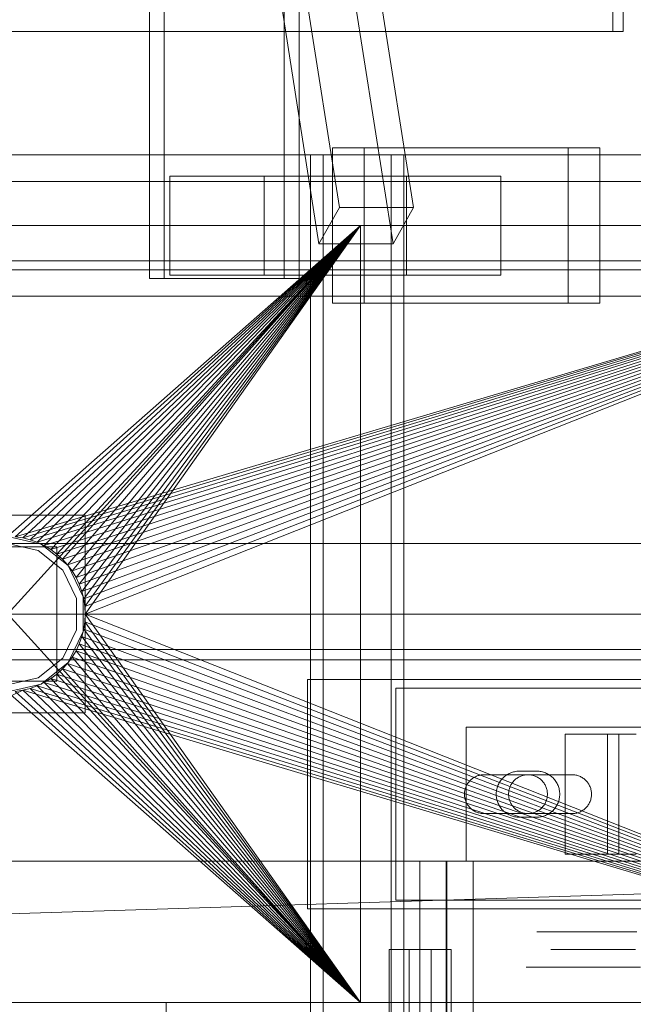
# Model space of a CAD drawing. Header units: millimetres. Extents: x -1970 to 61924, y -58230 to 6847.
# Tile 555 of 656: x 24054 to 24227, y -17791 to -17512. Entities that reach past the tile are written whole.
import ezdxf

# ---------------------------------------------------------------- set-up
doc = ezdxf.new("R2010")
doc.units = ezdxf.units.MM
for name, color, linetype, lineweight in [('superior_briquetadora', 7, 'Continuous', 0), ('superior_C02', 7, 'Continuous', 0), ('superior_C05', 7, 'Continuous', 0)]:
    doc.layers.add(name, color=color, linetype=linetype, lineweight=lineweight)

msp = doc.modelspace()

# ---------------------------------------------------------------- linework, layer by layer
at = {"layer": 'superior_briquetadora'}
for p, q in [((23750.067, -17570), (25950.067, -17570)), ((23870.067, -17570), (24150.067, -17570)), ((23870.067, -17570), (24350.067, -17570)), ((23870.067, -17570), (25830.067, -17570)), ((24150.067, -17570), (23929.237, -17570)), ((23950.067, -17570), (24150.067, -17570)), ((23950.067, -17790), (24150.067, -17570)), ((23950.067, -17570), (24150.067, -17790)), ((24230.067, -17570), (23954.067, -17570)), ((24243.401, -17570), (23954.067, -17570)), ((24050.067, -17658), (24150.067, -17570)), ((24052.224, -17658.106), (24350.067, -17570)), ((24052.224, -17658.106), (24150.067, -17570)), ((24054.359, -17658.423), (24350.067, -17570)), ((24054.359, -17658.423), (24150.067, -17570)), ((24350.067, -17570), (24056.454, -17658.947)), ((24056.454, -17658.947), (24150.067, -17570)), ((24350.067, -17570), (24058.487, -17659.675)), ((24058.487, -17659.675), (24150.067, -17570)), ((24350.067, -17570), (24060.438, -17660.598)), ((24060.438, -17660.598), (24150.067, -17570)), ((24350.067, -17570), (24062.29, -17661.708)), ((24062.29, -17661.708), (24150.067, -17570)), ((24350.067, -17570), (24064.024, -17662.994)), ((24064.024, -17662.994), (24150.067, -17570)), ((24350.067, -17570), (24065.624, -17664.444)), ((24065.624, -17664.444), (24150.067, -17570)), ((24350.067, -17570), (24067.074, -17666.043)), ((24067.074, -17666.043), (24150.067, -17570)), ((24350.067, -17570), (24068.36, -17667.777)), ((24068.36, -17667.777), (24150.067, -17570)), ((24350.067, -17570), (24069.47, -17669.629)), ((24069.47, -17669.629), (24150.067, -17570)), ((24350.067, -17570), (24070.393, -17671.581)), ((24070.393, -17671.581), (24150.067, -17570)), ((24350.067, -17570), (24071.12, -17673.614)), ((24071.12, -17673.614), (24150.067, -17570)), ((24350.067, -17570), (24071.645, -17675.708)), ((24071.645, -17675.708), (24150.067, -17570)), ((24350.067, -17570), (24071.962, -17677.844)), ((24071.962, -17677.844), (24150.067, -17570)), ((24350.067, -17570), (24072.067, -17680)), ((24150.067, -17570), (24072.067, -17680)), ((24150.067, -17790), (24150.067, -17570)), ((24150.067, -17570), (24230.067, -17570)), ((24350.067, -17570), (24150.067, -17570)), ((23900.067, -17580), (25800.067, -17580)), ((23900.067, -17590), (25800.067, -17590)), ((24072.067, -17652), (24028.067, -17652)), ((24072.067, -17708), (24072.067, -17652)), ((24059.613, -17660.179), (24050.067, -17658)), ((24052.224, -17658.106), (24054.359, -17658.423)), ((24054.359, -17658.423), (24056.454, -17658.947)), ((24056.454, -17658.947), (24058.487, -17659.675)), ((23900.067, -17660), (25800.067, -17660)), ((24064.067, -17661), (24036.067, -17661)), ((24058.745, -17661.981), (24050.067, -17660)), ((24058.487, -17659.675), (24060.438, -17660.598)), ((24065.704, -17667.53), (24058.745, -17661.981)), ((24067.268, -17666.283), (24059.613, -17660.179)), ((24060.438, -17660.598), (24062.29, -17661.708)), ((24062.29, -17661.708), (24064.024, -17662.994)), ((24064.067, -17699), (24064.067, -17661)), ((24064.024, -17662.994), (24065.624, -17664.444)), ((24065.624, -17664.444), (24067.074, -17666.043)), ((24069.566, -17675.55), (24065.704, -17667.53)), ((24067.074, -17666.043), (24068.36, -17667.777)), ((24071.516, -17675.105), (24067.268, -17666.283)), ((24068.36, -17667.777), (24069.47, -17669.629)), ((24069.47, -17669.629), (24070.393, -17671.581)), ((24070.393, -17671.581), (24071.12, -17673.614)), ((24069.566, -17684.45), (24069.566, -17675.55)), ((24071.12, -17673.614), (24071.645, -17675.708)), ((24071.516, -17684.895), (24071.516, -17675.105)), ((24071.645, -17675.708), (24071.962, -17677.844)), ((24071.962, -17677.844), (24072.067, -17680)), ((25950.067, -17680), (23750.067, -17680)), ((24072.067, -17680), (24071.962, -17682.156)), ((24072.067, -17680), (24350.067, -17790)), ((24072.067, -17680), (24150.067, -17790)), ((24150.067, -17790), (24150.067, -17680)), ((24150.067, -17680), (25950.067, -17680)), ((24150.067, -17680), (25800.067, -17680)), ((24071.645, -17684.292), (24071.12, -17686.386)), ((24071.645, -17684.292), (24071.962, -17682.156)), ((24350.067, -17790), (24071.645, -17684.292)), ((24071.645, -17684.292), (24150.067, -17790)), ((24350.067, -17790), (24071.962, -17682.156)), ((24071.962, -17682.156), (24150.067, -17790)), ((24065.704, -17692.47), (24069.566, -17684.45)), ((24067.268, -17693.717), (24071.516, -17684.895)), ((24070.393, -17688.419), (24071.12, -17686.386)), ((24350.067, -17790), (24071.12, -17686.386)), ((24071.12, -17686.386), (24150.067, -17790)), ((24070.393, -17688.419), (24069.47, -17690.371)), ((24350.067, -17790), (24070.393, -17688.419)), ((24070.393, -17688.419), (24150.067, -17790)), ((24058.745, -17698.019), (24065.704, -17692.47)), ((24067.074, -17693.957), (24068.36, -17692.223)), ((24068.36, -17692.223), (24069.47, -17690.371)), ((24350.067, -17790), (24068.36, -17692.223)), ((24068.36, -17692.223), (24150.067, -17790)), ((24350.067, -17790), (24069.47, -17690.371)), ((24069.47, -17690.371), (24150.067, -17790)), ((24059.613, -17699.821), (24067.268, -17693.717)), ((24067.074, -17693.957), (24065.624, -17695.556)), ((24350.067, -17790), (24067.074, -17693.957)), ((24067.074, -17693.957), (24150.067, -17790)), ((24050.067, -17700), (24058.745, -17698.019)), ((24064.024, -17697.006), (24062.29, -17698.292)), ((24064.024, -17697.006), (24065.624, -17695.556)), ((24064.024, -17697.006), (24350.067, -17790)), ((24064.024, -17697.006), (24150.067, -17790)), ((24065.624, -17695.556), (24350.067, -17790)), ((24065.624, -17695.556), (24150.067, -17790)), ((24036.067, -17699), (24064.067, -17699)), ((24050.067, -17702), (24059.613, -17699.821)), ((24054.359, -17701.577), (24056.454, -17701.053)), ((24056.454, -17701.053), (24058.487, -17700.325)), ((24056.454, -17701.053), (24350.067, -17790)), ((24056.454, -17701.053), (24150.067, -17790)), ((24058.487, -17700.325), (24060.438, -17699.402)), ((24058.487, -17700.325), (24350.067, -17790)), ((24058.487, -17700.325), (24150.067, -17790)), ((24062.29, -17698.292), (24060.438, -17699.402)), ((24060.438, -17699.402), (24350.067, -17790)), ((24060.438, -17699.402), (24150.067, -17790)), ((24062.29, -17698.292), (24350.067, -17790)), ((24062.29, -17698.292), (24150.067, -17790)), ((24054.359, -17701.577), (23870.067, -17790)), ((24050.067, -17702), (24150.067, -17790)), ((24052.224, -17701.894), (24054.359, -17701.577)), ((24052.224, -17701.894), (24150.067, -17790)), ((24054.359, -17701.577), (24350.067, -17790)), ((24054.359, -17701.577), (24150.067, -17790)), ((24028.067, -17708), (24072.067, -17708)), ((23750.067, -17790), (24150.067, -17790)), ((23870.067, -17790), (24150.067, -17790)), ((24350.067, -17790), (23870.067, -17790)), ((25830.067, -17790), (23870.067, -17790)), ((23900.067, -17790), (24150.067, -17790)), ((24150.067, -17790), (23929.237, -17790)), ((24150.067, -17790), (23950.067, -17790)), ((23954.067, -17790), (24230.067, -17790)), ((23954.067, -17790), (25456.734, -17790)), ((24047.543, -17790), (24054.48, -17790)), ((24054.48, -17790), (24064.504, -17790)), ((24064.504, -17790), (24075.631, -17790)), ((24075.631, -17790), (24085.655, -17790)), ((24085.655, -17790), (24092.592, -17790)), ((24092.592, -17790), (24095.067, -17790)), ((24095.067, -17790), (24095.067, -17802)), ((24230.067, -17790), (24150.067, -17790)), ((24350.067, -17790), (24150.067, -17790))]:
    msp.add_line(p, q, dxfattribs=at)
at = {"layer": 'superior_C02'}
for p, q in [((24221.566, -17515), (24221.566, -17225)), ((24224.547, -17225), (24224.547, -17515)), ((24090.314, -17240), (24090.314, -17585)), ((24094.486, -17585), (24094.486, -17240)), ((24128.496, -17585), (24128.496, -17240)), ((24132.668, -17240), (24132.668, -17585)), ((24144.127, -17564.864), (24104.784, -17314.864)), ((24165.127, -17564.864), (24125.784, -17314.864)), ((24098.986, -17325.136), (24138.329, -17575.136)), ((24159.329, -17575.136), (24119.986, -17325.136)), ((23496.108, -17515), (24221.566, -17515)), ((24224.547, -17515), (23499.089, -17515)), ((24224.547, -17515), (24221.566, -17515)), ((24245.673, -17550), (23921.126, -17550)), ((23933.048, -17550), (24257.595, -17550)), ((24300.813, -17550), (23976.266, -17550)), ((23991.168, -17550), (24315.715, -17550)), ((24158.826, -17550), (24135.917, -17550)), ((24135.917, -17550), (24135.917, -18450)), ((24139.494, -17550), (24135.917, -17550)), ((24139.494, -18450), (24139.494, -17550)), ((24139.494, -17550), (24162.403, -17550)), ((24208.981, -17548), (24142.163, -17548)), ((24142.163, -17548), (24142.163, -17592)), ((24151.104, -17548), (24142.163, -17548)), ((24151.104, -17592), (24151.104, -17548)), ((24151.104, -17548), (24217.923, -17548)), ((24158.826, -18450), (24158.826, -17550)), ((24162.403, -17550), (24158.826, -17550)), ((24162.403, -17550), (24162.403, -18450)), ((24208.981, -17592), (24208.981, -17548)), ((24208.981, -17548), (24217.923, -17548)), ((24217.923, -17548), (24217.923, -17592)), ((24122.768, -17556), (24096.041, -17556)), ((24096.041, -17556), (24096.041, -17584)), ((24163.103, -17556), (24096.041, -17556)), ((24122.768, -17584), (24122.768, -17556)), ((24122.768, -17556), (24189.83, -17556)), ((24163.103, -17584), (24163.103, -17556)), ((24163.103, -17556), (24189.83, -17556)), ((24189.83, -17556), (24189.83, -17584)), ((23924.005, -17557.5), (24305.182, -17557.5)), ((24311.346, -17557.5), (23930.169, -17557.5)), ((24138.329, -17575.136), (24144.127, -17564.864)), ((24144.127, -17564.864), (24165.127, -17564.864)), ((24165.127, -17564.864), (24159.329, -17575.136)), ((24159.329, -17575.136), (24138.329, -17575.136)), ((23924.005, -17582.5), (24305.182, -17582.5)), ((23930.169, -17582.5), (24311.346, -17582.5)), ((24090.314, -17585), (24128.496, -17585)), ((24090.314, -17585), (24094.486, -17585)), ((24132.668, -17585), (24094.486, -17585)), ((24096.041, -17584), (24122.768, -17584)), ((24096.041, -17584), (24163.103, -17584)), ((24189.83, -17584), (24122.768, -17584)), ((24132.668, -17585), (24128.496, -17585)), ((24189.83, -17584), (24163.103, -17584)), ((23921.126, -17590), (24245.673, -17590)), ((23933.048, -17590), (24257.595, -17590)), ((23976.266, -17590), (24300.813, -17590)), ((23991.168, -17590), (24315.715, -17590)), ((24142.163, -17592), (24208.981, -17592)), ((24142.163, -17592), (24151.104, -17592)), ((24217.923, -17592), (24151.104, -17592)), ((24217.923, -17592), (24208.981, -17592)), ((24379.243, -17690), (23959.241, -17690)), ((24394.146, -17690), (23974.144, -17690)), ((23975.038, -17690), (24395.04, -17690)), ((23959.241, -17693), (24379.243, -17693)), ((24394.146, -17693), (23974.144, -17693)), ((15575.415, -17750), (24634.01, -17750)), ((24635.508, -17750), (15576.913, -17750)), ((23830.921, -17771.702), (24524.933, -17750)), ((24526.711, -17750), (23832.7, -17771.702)), ((24174.531, -17750), (24166.894, -17750)), ((24166.894, -17750), (24166.894, -18250)), ((24174.346, -17750), (24166.894, -17750)), ((24174.346, -18250), (24174.346, -17750)), ((24174.346, -17750), (24181.982, -17750)), ((24174.531, -18250), (24174.531, -17750)), ((24181.982, -17750), (24174.531, -17750)), ((24181.982, -17750), (24181.982, -18250)), ((24163.914, -17775), (24158.187, -17775)), ((24158.187, -17775), (24158.187, -18225)), ((24170.109, -17775), (24158.187, -17775)), ((24163.914, -18225), (24163.914, -17775)), ((24175.836, -17775), (24163.914, -17775)), ((24170.109, -18225), (24170.109, -17775)), ((24170.109, -17775), (24175.836, -17775)), ((24175.836, -17775), (24175.836, -18225))]:
    msp.add_line(p, q, dxfattribs=at)
at = {"layer": 'superior_C05'}
for p, q in [((24135.067, -17763.5), (24135.067, -17698.5)), ((24135.067, -17698.5), (24365.067, -17698.5)), ((24160.067, -17761), (24160.067, -17701)), ((24160.067, -17701), (24340.067, -17701)), ((24180.067, -17750), (24180.067, -17712)), ((24180.067, -17712), (24320.067, -17712)), ((24208.067, -17714), (24228.164, -17714)), ((24208.067, -17748), (24208.067, -17714)), ((24208.067, -17714), (24220.067, -17714)), ((24223.277, -17714), (24220.067, -17714)), ((24220.067, -17748), (24220.067, -17714)), ((24223.277, -17748), (24223.277, -17714)), ((24223.277, -17714), (24223.955, -17714)), ((24223.955, -17714), (24224.694, -17714)), ((24224.694, -17714), (24225.491, -17714)), ((24225.491, -17714), (24226.345, -17714)), ((24226.345, -17714), (24227.254, -17714)), ((24227.254, -17714), (24228.215, -17714)), ((24182.681, -17726.045), (24182.437, -17726.17)), ((24182.931, -17725.932), (24182.681, -17726.045)), ((24183.186, -17725.832), (24182.931, -17725.932)), ((24183.446, -17725.744), (24183.186, -17725.832)), ((24183.71, -17725.67), (24183.446, -17725.744)), ((24183.978, -17725.609), (24183.71, -17725.67)), ((24184.248, -17725.561), (24183.978, -17725.609)), ((24184.52, -17725.527), (24184.248, -17725.561)), ((24184.793, -17725.507), (24184.52, -17725.527)), ((24185.067, -17725.5), (24184.793, -17725.507)), ((24185.067, -17725.5), (24210.067, -17725.5)), ((24190.889, -17726.021), (24190.646, -17726.235)), ((24191.143, -17725.819), (24190.889, -17726.021)), ((24191.406, -17725.629), (24191.143, -17725.819)), ((24191.678, -17725.454), (24191.406, -17725.629)), ((24191.959, -17725.292), (24191.678, -17725.454)), ((24192.247, -17725.144), (24191.959, -17725.292)), ((24192.543, -17725.01), (24192.247, -17725.144)), ((24192.844, -17724.892), (24192.543, -17725.01)), ((24193.152, -17724.789), (24192.844, -17724.892)), ((24193.464, -17724.701), (24193.152, -17724.789)), ((24193.78, -17724.629), (24193.464, -17724.701)), ((24194.099, -17724.573), (24193.78, -17724.629)), ((24194.42, -17724.532), (24194.099, -17724.573)), ((24194.743, -17724.508), (24194.42, -17724.532)), ((24195.067, -17724.5), (24194.743, -17724.508)), ((24195.058, -17726.106), (24194.817, -17726.237)), ((24195.305, -17725.987), (24195.058, -17726.106)), ((24195.067, -17724.5), (24200.067, -17724.5)), ((24195.558, -17725.88), (24195.305, -17725.987)), ((24195.816, -17725.786), (24195.558, -17725.88)), ((24196.078, -17725.706), (24195.816, -17725.786)), ((24196.344, -17725.638), (24196.078, -17725.706)), ((24196.612, -17725.584), (24196.344, -17725.638)), ((24196.884, -17725.543), (24196.612, -17725.584)), ((24197.156, -17725.515), (24196.884, -17725.543)), ((24197.43, -17725.502), (24197.156, -17725.515)), ((24197.705, -17725.502), (24197.43, -17725.502)), ((24197.979, -17725.515), (24197.705, -17725.502)), ((24198.251, -17725.543), (24197.979, -17725.515)), ((24198.523, -17725.584), (24198.251, -17725.543)), ((24198.791, -17725.638), (24198.523, -17725.584)), ((24199.057, -17725.706), (24198.791, -17725.638)), ((24199.319, -17725.786), (24199.057, -17725.706)), ((24199.577, -17725.88), (24199.319, -17725.786)), ((24199.83, -17725.987), (24199.577, -17725.88)), ((24200.077, -17726.106), (24199.83, -17725.987)), ((24200.067, -17724.5), (24200.386, -17724.508)), ((24200.317, -17726.237), (24200.077, -17726.106)), ((24200.705, -17724.531), (24200.386, -17724.508)), ((24201.021, -17724.57), (24200.705, -17724.531)), ((24201.336, -17724.625), (24201.021, -17724.57)), ((24201.647, -17724.695), (24201.336, -17724.625)), ((24201.954, -17724.78), (24201.647, -17724.695)), ((24202.257, -17724.88), (24201.954, -17724.78)), ((24202.555, -17724.995), (24202.257, -17724.88)), ((24202.847, -17725.124), (24202.555, -17724.995)), ((24203.132, -17725.268), (24202.847, -17725.124)), ((24203.409, -17725.425), (24203.132, -17725.268)), ((24203.679, -17725.595), (24203.409, -17725.425)), ((24203.94, -17725.779), (24203.679, -17725.595)), ((24204.191, -17725.975), (24203.94, -17725.779)), ((24204.433, -17726.184), (24204.191, -17725.975)), ((24210.067, -17725.5), (24210.337, -17725.507)), ((24210.607, -17725.526), (24210.337, -17725.507)), ((24210.875, -17725.56), (24210.607, -17725.526)), ((24211.14, -17725.606), (24210.875, -17725.56)), ((24211.404, -17725.665), (24211.14, -17725.606)), ((24211.664, -17725.737), (24211.404, -17725.665)), ((24211.92, -17725.822), (24211.664, -17725.737)), ((24212.172, -17725.919), (24211.92, -17725.822)), ((24212.419, -17726.028), (24212.172, -17725.919)), ((24212.66, -17726.149), (24212.419, -17726.028)), ((24212.895, -17726.282), (24212.66, -17726.149)), ((24180.054, -17728.738), (24179.948, -17728.991)), ((24180.173, -17728.491), (24180.054, -17728.738)), ((24180.304, -17728.25), (24180.173, -17728.491)), ((24180.447, -17728.016), (24180.304, -17728.25)), ((24180.602, -17727.789), (24180.447, -17728.016)), ((24180.767, -17727.571), (24180.602, -17727.789)), ((24180.944, -17727.361), (24180.767, -17727.571)), ((24181.13, -17727.16), (24180.944, -17727.361)), ((24181.327, -17726.968), (24181.13, -17727.16)), ((24181.532, -17726.787), (24181.327, -17726.968)), ((24181.747, -17726.616), (24181.532, -17726.787)), ((24181.969, -17726.456), (24181.747, -17726.616)), ((24182.2, -17726.307), (24181.969, -17726.456)), ((24182.437, -17726.17), (24182.2, -17726.307)), ((24188.906, -17728.93), (24188.81, -17729.24)), ((24189.017, -17728.625), (24188.906, -17728.93)), ((24189.143, -17728.327), (24189.017, -17728.625)), ((24189.283, -17728.035), (24189.143, -17728.327)), ((24189.438, -17727.75), (24189.283, -17728.035)), ((24189.607, -17727.473), (24189.438, -17727.75)), ((24189.79, -17727.206), (24189.607, -17727.473)), ((24189.986, -17726.947), (24189.79, -17727.206)), ((24190.194, -17726.699), (24189.986, -17726.947)), ((24190.414, -17726.461), (24190.194, -17726.699)), ((24190.646, -17726.235), (24190.414, -17726.461)), ((24192.499, -17728.864), (24192.399, -17729.119)), ((24192.612, -17728.614), (24192.499, -17728.864)), ((24192.737, -17728.37), (24192.612, -17728.614)), ((24192.874, -17728.132), (24192.737, -17728.37)), ((24193.023, -17727.902), (24192.874, -17728.132)), ((24193.183, -17727.679), (24193.023, -17727.902)), ((24193.354, -17727.465), (24193.183, -17727.679)), ((24193.536, -17727.259), (24193.354, -17727.465)), ((24193.727, -17727.063), (24193.536, -17727.259)), ((24193.928, -17726.876), (24193.727, -17727.063)), ((24194.138, -17726.7), (24193.928, -17726.876)), ((24194.357, -17726.534), (24194.138, -17726.7)), ((24194.583, -17726.38), (24194.357, -17726.534)), ((24194.817, -17726.237), (24194.583, -17726.38)), ((24200.551, -17726.38), (24200.317, -17726.237)), ((24200.778, -17726.534), (24200.551, -17726.38)), ((24200.997, -17726.7), (24200.778, -17726.534)), ((24201.207, -17726.876), (24200.997, -17726.7)), ((24201.408, -17727.063), (24201.207, -17726.876)), ((24201.599, -17727.259), (24201.408, -17727.063)), ((24201.781, -17727.465), (24201.599, -17727.259)), ((24201.952, -17727.679), (24201.781, -17727.465)), ((24202.112, -17727.902), (24201.952, -17727.679)), ((24202.261, -17728.132), (24202.112, -17727.902)), ((24202.398, -17728.37), (24202.261, -17728.132)), ((24202.523, -17728.614), (24202.398, -17728.37)), ((24202.636, -17728.864), (24202.523, -17728.614)), ((24202.736, -17729.119), (24202.636, -17728.864)), ((24204.664, -17726.404), (24204.433, -17726.184)), ((24204.884, -17726.635), (24204.664, -17726.404)), ((24205.092, -17726.876), (24204.884, -17726.635)), ((24205.288, -17727.128), (24205.092, -17726.876)), ((24205.472, -17727.389), (24205.288, -17727.128)), ((24205.643, -17727.658), (24205.472, -17727.389)), ((24205.8, -17727.936), (24205.643, -17727.658)), ((24205.943, -17728.221), (24205.8, -17727.936)), ((24206.073, -17728.513), (24205.943, -17728.221)), ((24206.188, -17728.81), (24206.073, -17728.513)), ((24206.288, -17729.113), (24206.188, -17728.81)), ((24213.123, -17726.427), (24212.895, -17726.282)), ((24213.344, -17726.582), (24213.123, -17726.427)), ((24213.557, -17726.748), (24213.344, -17726.582)), ((24213.761, -17726.925), (24213.557, -17726.748)), ((24213.957, -17727.111), (24213.761, -17726.925)), ((24214.143, -17727.306), (24213.957, -17727.111)), ((24214.319, -17727.511), (24214.143, -17727.306)), ((24214.485, -17727.724), (24214.319, -17727.511)), ((24214.641, -17727.944), (24214.485, -17727.724)), ((24214.785, -17728.172), (24214.641, -17727.944)), ((24214.918, -17728.407), (24214.785, -17728.172)), ((24215.039, -17728.648), (24214.918, -17728.407)), ((24215.149, -17728.895), (24215.039, -17728.648)), ((24215.246, -17729.147), (24215.149, -17728.895)), ((24179.583, -17730.589), (24179.569, -17730.863)), ((24179.569, -17730.863), (24179.569, -17731.137)), ((24179.569, -17731.137), (24179.583, -17731.411)), ((24179.61, -17730.316), (24179.583, -17730.589)), ((24179.583, -17731.411), (24179.61, -17731.684)), ((24179.651, -17730.045), (24179.61, -17730.316)), ((24179.61, -17731.684), (24179.651, -17731.955)), ((24179.705, -17729.776), (24179.651, -17730.045)), ((24179.773, -17729.51), (24179.705, -17729.776)), ((24179.854, -17729.248), (24179.773, -17729.51)), ((24179.948, -17728.991), (24179.854, -17729.248)), ((24188.586, -17730.514), (24188.57, -17730.838)), ((24188.57, -17730.838), (24188.57, -17731.162)), ((24188.57, -17731.162), (24188.586, -17731.486)), ((24188.618, -17730.192), (24188.586, -17730.514)), ((24188.586, -17731.486), (24188.618, -17731.808)), ((24188.666, -17729.871), (24188.618, -17730.192)), ((24188.73, -17729.554), (24188.666, -17729.871)), ((24188.81, -17729.24), (24188.73, -17729.554)), ((24192.074, -17730.726), (24192.067, -17731)), ((24192.067, -17731), (24192.074, -17731.274)), ((24192.095, -17730.452), (24192.074, -17730.726)), ((24192.074, -17731.274), (24192.095, -17731.548)), ((24192.129, -17730.18), (24192.095, -17730.452)), ((24192.095, -17731.548), (24192.129, -17731.82)), ((24192.177, -17729.91), (24192.129, -17730.18)), ((24192.238, -17729.643), (24192.177, -17729.91)), ((24192.312, -17729.379), (24192.238, -17729.643)), ((24192.399, -17729.119), (24192.312, -17729.379)), ((24202.823, -17729.379), (24202.736, -17729.119)), ((24202.897, -17729.643), (24202.823, -17729.379)), ((24202.958, -17729.91), (24202.897, -17729.643)), ((24203.006, -17730.18), (24202.958, -17729.91)), ((24203.04, -17730.452), (24203.006, -17730.18)), ((24203.006, -17731.82), (24203.04, -17731.548)), ((24203.061, -17730.726), (24203.04, -17730.452)), ((24203.04, -17731.548), (24203.061, -17731.274)), ((24203.067, -17731), (24203.061, -17730.726)), ((24203.067, -17731), (24203.061, -17731.274)), ((24206.373, -17729.421), (24206.288, -17729.113)), ((24206.443, -17729.732), (24206.373, -17729.421)), ((24206.497, -17730.046), (24206.443, -17729.732)), ((24206.536, -17730.363), (24206.497, -17730.046)), ((24206.497, -17731.954), (24206.536, -17731.637)), ((24206.56, -17730.681), (24206.536, -17730.363)), ((24206.536, -17731.637), (24206.56, -17731.319)), ((24206.567, -17731), (24206.56, -17730.681)), ((24206.56, -17731.319), (24206.567, -17731)), ((24215.331, -17729.403), (24215.246, -17729.147)), ((24215.403, -17729.664), (24215.331, -17729.403)), ((24215.462, -17729.927), (24215.403, -17729.664)), ((24215.508, -17730.193), (24215.462, -17729.927)), ((24215.541, -17730.461), (24215.508, -17730.193)), ((24215.508, -17731.807), (24215.541, -17731.539)), ((24215.561, -17730.73), (24215.541, -17730.461)), ((24215.541, -17731.539), (24215.561, -17731.27)), ((24215.567, -17731), (24215.561, -17730.73)), ((24215.561, -17731.27), (24215.567, -17731)), ((24179.651, -17731.955), (24179.705, -17732.224)), ((24179.705, -17732.224), (24179.773, -17732.49)), ((24179.773, -17732.49), (24179.854, -17732.752)), ((24179.854, -17732.752), (24179.948, -17733.009)), ((24179.948, -17733.009), (24180.054, -17733.262)), ((24180.054, -17733.262), (24180.173, -17733.509)), ((24180.173, -17733.509), (24180.304, -17733.75)), ((24180.304, -17733.75), (24180.447, -17733.984)), ((24180.447, -17733.984), (24180.602, -17734.211)), ((24180.602, -17734.211), (24180.767, -17734.429)), ((24180.767, -17734.429), (24180.944, -17734.639)), ((24188.618, -17731.808), (24188.666, -17732.129)), ((24188.666, -17732.129), (24188.73, -17732.446)), ((24188.73, -17732.446), (24188.81, -17732.76)), ((24188.81, -17732.76), (24188.906, -17733.07)), ((24188.906, -17733.07), (24189.017, -17733.375)), ((24189.017, -17733.375), (24189.143, -17733.673)), ((24189.143, -17733.673), (24189.283, -17733.965)), ((24189.283, -17733.965), (24189.438, -17734.25)), ((24189.438, -17734.25), (24189.607, -17734.527)), ((24189.607, -17734.527), (24189.79, -17734.794)), ((24192.129, -17731.82), (24192.177, -17732.09)), ((24192.177, -17732.09), (24192.238, -17732.357)), ((24192.238, -17732.357), (24192.312, -17732.621)), ((24192.312, -17732.621), (24192.399, -17732.881)), ((24192.399, -17732.881), (24192.499, -17733.136)), ((24192.499, -17733.136), (24192.612, -17733.386)), ((24192.612, -17733.386), (24192.737, -17733.63)), ((24192.737, -17733.63), (24192.874, -17733.868)), ((24192.874, -17733.868), (24193.023, -17734.098)), ((24193.023, -17734.098), (24193.183, -17734.321)), ((24193.183, -17734.321), (24193.354, -17734.535)), ((24201.781, -17734.535), (24201.952, -17734.321)), ((24201.952, -17734.321), (24202.112, -17734.098)), ((24202.112, -17734.098), (24202.261, -17733.868)), ((24202.261, -17733.868), (24202.398, -17733.63)), ((24202.398, -17733.63), (24202.523, -17733.386)), ((24202.523, -17733.386), (24202.636, -17733.136)), ((24202.636, -17733.136), (24202.736, -17732.881)), ((24202.736, -17732.881), (24202.823, -17732.621)), ((24202.823, -17732.621), (24202.897, -17732.357)), ((24202.897, -17732.357), (24202.958, -17732.09)), ((24202.958, -17732.09), (24203.006, -17731.82)), ((24205.472, -17734.611), (24205.643, -17734.342)), ((24205.643, -17734.342), (24205.8, -17734.064)), ((24205.8, -17734.064), (24205.943, -17733.779)), ((24205.943, -17733.779), (24206.073, -17733.487)), ((24206.073, -17733.487), (24206.188, -17733.19)), ((24206.188, -17733.19), (24206.288, -17732.887)), ((24206.288, -17732.887), (24206.373, -17732.579)), ((24206.373, -17732.579), (24206.443, -17732.268)), ((24206.443, -17732.268), (24206.497, -17731.954)), ((24214.143, -17734.694), (24214.319, -17734.489)), ((24214.319, -17734.489), (24214.485, -17734.276)), ((24214.485, -17734.276), (24214.641, -17734.056)), ((24214.641, -17734.056), (24214.785, -17733.828)), ((24214.785, -17733.828), (24214.918, -17733.593)), ((24214.918, -17733.593), (24215.039, -17733.352)), ((24215.039, -17733.352), (24215.149, -17733.105)), ((24215.149, -17733.105), (24215.246, -17732.853)), ((24215.246, -17732.853), (24215.331, -17732.597)), ((24215.331, -17732.597), (24215.403, -17732.336)), ((24215.403, -17732.336), (24215.462, -17732.073)), ((24215.462, -17732.073), (24215.508, -17731.807)), ((24180.944, -17734.639), (24181.13, -17734.84)), ((24181.13, -17734.84), (24181.327, -17735.032)), ((24181.327, -17735.032), (24181.532, -17735.213)), ((24181.532, -17735.213), (24181.747, -17735.384)), ((24181.747, -17735.384), (24181.969, -17735.544)), ((24181.969, -17735.544), (24182.2, -17735.693)), ((24182.2, -17735.693), (24182.437, -17735.83)), ((24182.437, -17735.83), (24182.681, -17735.955)), ((24182.681, -17735.955), (24182.931, -17736.068)), ((24182.931, -17736.068), (24183.186, -17736.168)), ((24183.186, -17736.168), (24183.446, -17736.256)), ((24183.446, -17736.256), (24183.71, -17736.33)), ((24183.71, -17736.33), (24183.978, -17736.391)), ((24183.978, -17736.391), (24184.248, -17736.439)), ((24184.248, -17736.439), (24184.52, -17736.473)), ((24184.52, -17736.473), (24184.793, -17736.493)), ((24185.067, -17736.5), (24184.793, -17736.493)), ((24210.067, -17736.5), (24185.067, -17736.5)), ((24189.79, -17734.794), (24189.986, -17735.053)), ((24189.986, -17735.053), (24190.194, -17735.301)), ((24190.194, -17735.301), (24190.414, -17735.539)), ((24190.414, -17735.539), (24190.646, -17735.765)), ((24190.646, -17735.765), (24190.889, -17735.979)), ((24190.889, -17735.979), (24191.143, -17736.181)), ((24191.143, -17736.181), (24191.406, -17736.371)), ((24191.406, -17736.371), (24191.678, -17736.546)), ((24191.678, -17736.546), (24191.959, -17736.708)), ((24191.959, -17736.708), (24192.247, -17736.856)), ((24192.247, -17736.856), (24192.543, -17736.99)), ((24192.543, -17736.99), (24192.844, -17737.108)), ((24192.844, -17737.108), (24193.152, -17737.211)), ((24193.152, -17737.211), (24193.464, -17737.299)), ((24193.354, -17734.535), (24193.536, -17734.741)), ((24193.464, -17737.299), (24193.78, -17737.371)), ((24193.536, -17734.741), (24193.727, -17734.937)), ((24193.727, -17734.937), (24193.928, -17735.124)), ((24193.928, -17735.124), (24194.138, -17735.3)), ((24194.138, -17735.3), (24194.357, -17735.466)), ((24194.357, -17735.466), (24194.583, -17735.62)), ((24194.583, -17735.62), (24194.817, -17735.763)), ((24194.817, -17735.763), (24195.058, -17735.894)), ((24195.058, -17735.894), (24195.305, -17736.013)), ((24195.305, -17736.013), (24195.558, -17736.12)), ((24195.558, -17736.12), (24195.816, -17736.214)), ((24195.816, -17736.214), (24196.078, -17736.294)), ((24196.078, -17736.294), (24196.344, -17736.362)), ((24196.344, -17736.362), (24196.612, -17736.416)), ((24196.612, -17736.416), (24196.884, -17736.457)), ((24196.884, -17736.457), (24197.156, -17736.485)), ((24197.156, -17736.485), (24197.43, -17736.498)), ((24197.43, -17736.498), (24197.705, -17736.498)), ((24197.705, -17736.498), (24197.979, -17736.485)), ((24197.979, -17736.485), (24198.251, -17736.457)), ((24198.251, -17736.457), (24198.523, -17736.416)), ((24198.523, -17736.416), (24198.791, -17736.362)), ((24198.791, -17736.362), (24199.057, -17736.294)), ((24199.057, -17736.294), (24199.319, -17736.214)), ((24199.319, -17736.214), (24199.577, -17736.12)), ((24199.577, -17736.12), (24199.83, -17736.013)), ((24199.83, -17736.013), (24200.077, -17735.894)), ((24200.077, -17735.894), (24200.317, -17735.763)), ((24200.317, -17735.763), (24200.551, -17735.62)), ((24200.551, -17735.62), (24200.778, -17735.466)), ((24200.778, -17735.466), (24200.997, -17735.3)), ((24200.997, -17735.3), (24201.207, -17735.124)), ((24201.207, -17735.124), (24201.408, -17734.937)), ((24201.336, -17737.375), (24201.647, -17737.305)), ((24201.408, -17734.937), (24201.599, -17734.741)), ((24201.599, -17734.741), (24201.781, -17734.535)), ((24201.647, -17737.305), (24201.954, -17737.22)), ((24201.954, -17737.22), (24202.257, -17737.12)), ((24202.257, -17737.12), (24202.555, -17737.005)), ((24202.555, -17737.005), (24202.847, -17736.876)), ((24202.847, -17736.876), (24203.132, -17736.732)), ((24203.132, -17736.732), (24203.409, -17736.575)), ((24203.409, -17736.575), (24203.679, -17736.405)), ((24203.679, -17736.405), (24203.94, -17736.221)), ((24203.94, -17736.221), (24204.191, -17736.025)), ((24204.191, -17736.025), (24204.433, -17735.816)), ((24204.433, -17735.816), (24204.664, -17735.596)), ((24204.664, -17735.596), (24204.884, -17735.365)), ((24204.884, -17735.365), (24205.092, -17735.124)), ((24205.092, -17735.124), (24205.288, -17734.872)), ((24205.288, -17734.872), (24205.472, -17734.611)), ((24210.067, -17736.5), (24210.337, -17736.493)), ((24210.337, -17736.493), (24210.607, -17736.474)), ((24210.607, -17736.474), (24210.875, -17736.44)), ((24210.875, -17736.44), (24211.14, -17736.394)), ((24211.14, -17736.394), (24211.404, -17736.335)), ((24211.404, -17736.335), (24211.664, -17736.263)), ((24211.664, -17736.263), (24211.92, -17736.178)), ((24211.92, -17736.178), (24212.172, -17736.081)), ((24212.172, -17736.081), (24212.419, -17735.972)), ((24212.419, -17735.972), (24212.66, -17735.851)), ((24212.66, -17735.851), (24212.895, -17735.718)), ((24212.895, -17735.718), (24213.123, -17735.573)), ((24213.123, -17735.573), (24213.344, -17735.418)), ((24213.344, -17735.418), (24213.557, -17735.252)), ((24213.557, -17735.252), (24213.761, -17735.075)), ((24213.761, -17735.075), (24213.957, -17734.889)), ((24213.957, -17734.889), (24214.143, -17734.694)), ((24193.78, -17737.371), (24194.099, -17737.427)), ((24194.099, -17737.427), (24194.42, -17737.468)), ((24194.42, -17737.468), (24194.743, -17737.492)), ((24195.067, -17737.5), (24194.743, -17737.492)), ((24200.067, -17737.5), (24195.067, -17737.5)), ((24200.067, -17737.5), (24200.386, -17737.492)), ((24200.386, -17737.492), (24200.705, -17737.469)), ((24200.705, -17737.469), (24201.021, -17737.43)), ((24201.021, -17737.43), (24201.336, -17737.375)), ((24208.067, -17748), (24228.164, -17748)), ((24208.067, -17748), (24220.067, -17748)), ((24220.067, -17748), (24223.277, -17748)), ((24223.277, -17748), (24223.955, -17748)), ((24223.955, -17748), (24224.694, -17748)), ((24224.694, -17748), (24225.491, -17748)), ((24225.491, -17748), (24226.345, -17748)), ((24226.345, -17748), (24227.254, -17748)), ((24227.254, -17748), (24228.215, -17748)), ((24180.067, -17750), (24320.067, -17750)), ((24160.067, -17761), (24340.067, -17761)), ((24135.067, -17763.5), (24365.067, -17763.5)), ((24200.207, -17770), (24200.083, -17770)), ((24200.456, -17770), (24200.207, -17770)), ((24200.827, -17770), (24200.456, -17770)), ((24201.321, -17770), (24200.827, -17770)), ((24201.936, -17770), (24201.321, -17770)), ((24202.671, -17770), (24201.936, -17770)), ((24203.524, -17770), (24202.671, -17770)), ((24204.492, -17770), (24203.524, -17770)), ((24204.156, -17770), (24204.042, -17770)), ((24204.385, -17770), (24204.156, -17770)), ((24204.727, -17770), (24204.385, -17770)), ((24205.574, -17770), (24204.492, -17770)), ((24205.182, -17770), (24204.727, -17770)), ((24205.748, -17770), (24205.182, -17770)), ((24206.766, -17770), (24205.574, -17770)), ((24206.425, -17770), (24205.748, -17770)), ((24207.21, -17770), (24206.425, -17770)), ((24208.066, -17770), (24206.766, -17770)), ((24208.102, -17770), (24207.21, -17770)), ((24209.471, -17770), (24208.066, -17770)), ((24209.098, -17770), (24208.102, -17770)), ((24210.196, -17770), (24209.098, -17770)), ((24210.976, -17770), (24209.471, -17770)), ((24211.393, -17770), (24210.196, -17770)), ((24212.578, -17770), (24210.976, -17770)), ((24212.686, -17770), (24211.393, -17770)), ((24214.274, -17770), (24212.578, -17770)), ((24214.072, -17770), (24212.686, -17770)), ((24215.548, -17770), (24214.072, -17770)), ((24216.059, -17770), (24214.274, -17770)), ((24217.109, -17770), (24215.548, -17770)), ((24217.928, -17770), (24216.059, -17770)), ((24218.752, -17770), (24217.109, -17770)), ((24219.877, -17770), (24217.928, -17770)), ((24220.474, -17770), (24218.752, -17770)), ((24221.901, -17770), (24219.877, -17770)), ((24222.268, -17770), (24220.474, -17770)), ((24223.996, -17770), (24221.901, -17770)), ((24224.132, -17770), (24222.268, -17770)), ((24226.155, -17770), (24223.996, -17770)), ((24226.061, -17770), (24224.132, -17770)), ((24228.049, -17770), (24226.061, -17770)), ((24228.373, -17770), (24226.155, -17770)), ((24204.196, -17775), (24204.082, -17775)), ((24204.424, -17775), (24204.196, -17775)), ((24204.766, -17775), (24204.424, -17775)), ((24205.221, -17775), (24204.766, -17775)), ((24205.787, -17775), (24205.221, -17775)), ((24206.463, -17775), (24205.787, -17775)), ((24207.247, -17775), (24206.463, -17775)), ((24208.138, -17775), (24207.247, -17775)), ((24209.133, -17775), (24208.138, -17775)), ((24210.23, -17775), (24209.133, -17775)), ((24211.426, -17775), (24210.23, -17775)), ((24212.718, -17775), (24211.426, -17775)), ((24214.103, -17775), (24212.718, -17775)), ((24215.578, -17775), (24214.103, -17775)), ((24217.138, -17775), (24215.578, -17775)), ((24218.78, -17775), (24217.138, -17775)), ((24220.499, -17775), (24218.78, -17775)), ((24222.292, -17775), (24220.499, -17775)), ((24224.155, -17775), (24222.292, -17775)), ((24226.081, -17775), (24224.155, -17775)), ((24228.068, -17775), (24226.081, -17775)), ((24197.084, -17780), (24197.216, -17780)), ((24197.216, -17780), (24197.479, -17780)), ((24197.479, -17780), (24197.873, -17780)), ((24197.873, -17780), (24198.396, -17780)), ((24198.396, -17780), (24199.048, -17780)), ((24199.048, -17780), (24199.827, -17780)), ((24199.827, -17780), (24200.731, -17780)), ((24200.207, -17780), (24200.083, -17780)), ((24200.456, -17780), (24200.207, -17780)), ((24200.827, -17780), (24200.456, -17780)), ((24200.731, -17780), (24201.758, -17780)), ((24201.321, -17780), (24200.827, -17780)), ((24201.936, -17780), (24201.321, -17780)), ((24201.758, -17780), (24202.904, -17780)), ((24202.671, -17780), (24201.936, -17780)), ((24203.524, -17780), (24202.671, -17780)), ((24202.904, -17780), (24204.168, -17780)), ((24204.492, -17780), (24203.524, -17780)), ((24204.196, -17780), (24204.082, -17780)), ((24204.168, -17780), (24205.546, -17780)), ((24204.424, -17780), (24204.196, -17780)), ((24204.766, -17780), (24204.424, -17780)), ((24205.574, -17780), (24204.492, -17780)), ((24205.221, -17780), (24204.766, -17780)), ((24205.787, -17780), (24205.221, -17780)), ((24205.546, -17780), (24207.035, -17780)), ((24206.766, -17780), (24205.574, -17780)), ((24206.463, -17780), (24205.787, -17780)), ((24207.247, -17780), (24206.463, -17780)), ((24208.066, -17780), (24206.766, -17780)), ((24207.035, -17780), (24208.63, -17780)), ((24208.138, -17780), (24207.247, -17780)), ((24209.471, -17780), (24208.066, -17780)), ((24209.133, -17780), (24208.138, -17780)), ((24208.63, -17780), (24210.329, -17780)), ((24210.23, -17780), (24209.133, -17780)), ((24210.976, -17780), (24209.471, -17780)), ((24211.426, -17780), (24210.23, -17780)), ((24210.329, -17780), (24212.127, -17780)), ((24212.578, -17780), (24210.976, -17780)), ((24212.718, -17780), (24211.426, -17780)), ((24212.127, -17780), (24214.018, -17780)), ((24214.274, -17780), (24212.578, -17780)), ((24214.103, -17780), (24212.718, -17780)), ((24214.018, -17780), (24216, -17780)), ((24215.578, -17780), (24214.103, -17780)), ((24216.059, -17780), (24214.274, -17780)), ((24217.138, -17780), (24215.578, -17780)), ((24216, -17780), (24218.066, -17780)), ((24217.928, -17780), (24216.059, -17780)), ((24218.78, -17780), (24217.138, -17780)), ((24219.877, -17780), (24217.928, -17780)), ((24218.066, -17780), (24220.212, -17780)), ((24220.499, -17780), (24218.78, -17780)), ((24221.901, -17780), (24219.877, -17780)), ((24220.212, -17780), (24222.431, -17780)), ((24222.292, -17780), (24220.499, -17780)), ((24223.996, -17780), (24221.901, -17780)), ((24224.155, -17780), (24222.292, -17780)), ((24222.431, -17780), (24224.72, -17780)), ((24226.155, -17780), (24223.996, -17780)), ((24226.081, -17780), (24224.155, -17780)), ((24224.72, -17780), (24227.072, -17780)), ((24228.068, -17780), (24226.081, -17780)), ((24228.373, -17780), (24226.155, -17780)), ((24227.072, -17780), (24229.48, -17780))]:
    msp.add_line(p, q, dxfattribs=at)

doc.saveas('drawing.dxf')
